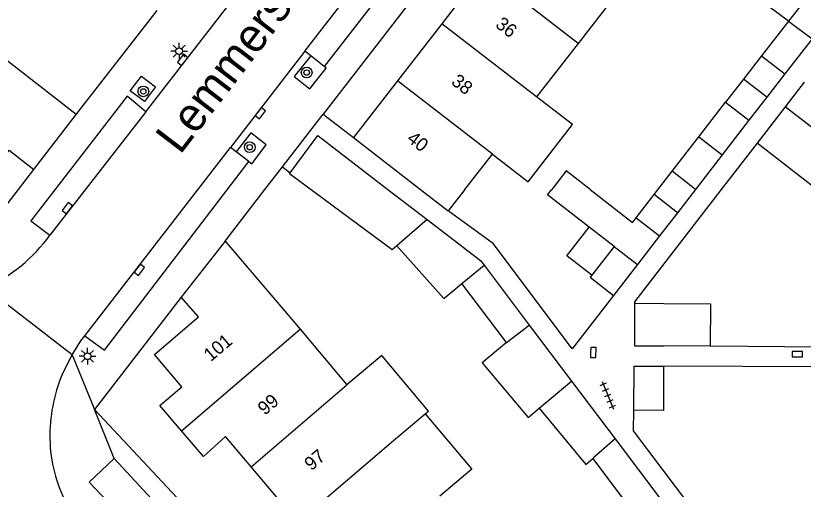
# Model space of a CAD drawing. Extents: x 128000 to 131008, y 398996 to 402500.
# Drawn here: x 128227.5 to 128286.1, y 399977.7 to 400013 of the extents above; entities that cross this region are included whole.
import ezdxf

# ---------------------------------------------------------------- set-up
doc = ezdxf.new("R2010")
doc.units = 0
for name, color, linetype in [('gg-afsc-erfafscheiding', 7, 'Continuous'), ('gg-afsc-muur', 7, 'Continuous'), ('gg-anno-huisnummerreeks BGT', 7, 'Continuous'), ('gg-anno-openbare ruimte label', 7, 'Continuous'), ('gg-bbg-bijgebouw', 7, 'Continuous'), ('gg-bbg-gedigitaliseerde bebouwing', 7, 'Continuous'), ('gg-bbg-gedigitaliseerde bijgebouw', 7, 'Continuous'), ('gg-bbg-hoofdgebouw', 7, 'Continuous'), ('gg-bbg-luifel en loopbrug', 7, 'Continuous'), ('gg-bbg-tussenscheiding', 7, 'Continuous'), ('gg-knt-verharding', 7, 'Continuous'), ('gg-knt-verharding nz', 7, 'Continuous'), ('gt-grn-weggrens', 7, 'Continuous'), ('gt-symb-boom', 7, 'Continuous'), ('gt-symb-kolk', 7, 'Continuous'), ('gt-symb-lichtmast', 7, 'Continuous'), ('gt-symb-tegel verharding', 7, 'Continuous')]:
    doc.layers.add(name, color=color, linetype=linetype)

# ---------------------------------------------------------------- blocks, each defined once
blk = doc.blocks.new('gt0-TEG1')
at = {"layer": 'gt-symb-tegel verharding'}
for p, q in [((-1.125, 0), (1.125, 0)), ((-0.9, -0.25), (-0.9, 0.25)), ((-0.45, -0.25), (-0.45, 0.25)), ((0, -0.25), (0, 0.25)), ((0.45, -0.25), (0.45, 0.25)), ((0.9, -0.25), (0.9, 0.25))]:
    blk.add_line(p, q, dxfattribs=at)
blk = doc.blocks.new('gt0-KOLK')
at = {"layer": 'gt-symb-kolk'}
blk.add_lwpolyline([(0, 0), (0.375, 0), (0.375, 0.4), (-0.375, 0.4), (-0.375, 0), (0, 0)], dxfattribs=at)
blk = doc.blocks.new('gt0-BOOM')
at = {"layer": 'gt-symb-boom'}
for radius in [0.4, 0.2]:
    blk.add_circle((0, 0), radius, dxfattribs=at)
blk = doc.blocks.new('gt0-LMAST')
at = {"layer": 'gt-symb-lichtmast'}
for p, q in [((-0.005, 0.246), (-0.005, 0.621)), ((-0.182, 0.173), (-0.447, 0.438)), ((0.172, 0.173), (0.437, 0.438)), ((-0.255, -0.004), (-0.63, -0.004)), ((-0.182, -0.181), (-0.447, -0.446)), ((-0.005, -0.254), (-0.005, -0.629)), ((0.437, -0.446), (0.172, -0.181)), ((0.245, -0.004), (0.62, -0.004))]:
    blk.add_line(p, q, dxfattribs=at)
blk.add_circle((-0.005, -0.004), 0.25, dxfattribs=at)

msp = doc.modelspace()

# ---------------------------------------------------------------- linework, layer by layer
at = {"layer": 'gg-afsc-erfafscheiding'}
for p, q in [((128286.188, 400008.004), (128284.767, 400006.163)), ((128282.677, 400003.454), (128280.011, 400000)), ((128299.267, 399988.146), (128279.19, 399988.322)), ((128299.285, 399986.727), (128275.725, 399986.828))]:
    msp.add_line(p, q, dxfattribs=at)
for points in [[(128280.011, 400000), (128273.553, 399991.643), (128273.552, 399991.533)], [(128271.996, 399992.117), (128268.913, 399988.13), (128263.046, 399995.947), (128259.689, 399998.405)], [(128282.095, 399970.596), (128273.492, 399982.014), (128273.503, 399983.557)]]:
    msp.add_lwpolyline(points, dxfattribs=at)
at = {"layer": 'gg-afsc-muur'}
for p, q in [((128231.986, 400005.58), (128238, 400013.343)), ((128246.028, 400000), (128247.338, 400001.693)), ((128247.338, 400001.693), (128247.923, 400001.24)), ((128243.062, 399996.166), (128246.028, 400000))]:
    msp.add_line(p, q, dxfattribs=at)
at = {"layer": 'gg-bbg-bijgebouw'}
for p, q in [((128247.864, 400001.16), (128247.923, 400001.24)), ((128258.111, 399997.762), (128262.092, 399994.72))]:
    msp.add_line(p, q, dxfattribs=at)
msp.add_lwpolyline([(128247.923, 400001.24), (128249.98, 400004.03), (128255.182, 400000), (128258.111, 399997.762)], dxfattribs=at)
at = {"layer": 'gg-bbg-gedigitaliseerde bebouwing'}
for p, q in [((128231.986, 400005.58), (128225.695, 400010.482)), ((128243.062, 399996.166), (128248.671, 399989.589)), ((128248.671, 399989.589), (128252.136, 399985.447))]:
    msp.add_line(p, q, dxfattribs=at)
for points in [[(128262.974, 400002.647), (128265.639, 400000.584), (128268.929, 400004.835), (128266.264, 400006.898)], [(128257.979, 399983.294), (128258.209, 399983.487), (128254.744, 399987.629), (128252.136, 399985.447)], [(128257.979, 399983.294), (128261.444, 399979.152), (128259.067, 399977.163)]]:
    msp.add_lwpolyline(points, dxfattribs=at)
at = {"layer": 'gg-bbg-gedigitaliseerde bijgebouw'}
for p, q in [((128285.01, 400012.537), (128283.022, 400009.966)), ((128286.781, 400011.24), (128284.756, 400008.623)), ((128283.022, 400009.966), (128284.756, 400008.623)), ((128278.354, 400003.931), (128280.342, 400006.502)), ((128280.342, 400006.502), (128282.078, 400005.159)), ((128282.078, 400005.159), (128280.09, 400002.589)), ((128276.366, 400001.36), (128278.354, 400003.931)), ((128280.09, 400002.589), (128278.1, 400000)), ((128278.1, 400000), (128276.366, 400001.36)), ((128270.254, 400000), (128273.416, 399997.552)), ((128273.416, 399997.552), (128273.682, 399997.896)), ((128273.682, 399997.896), (128275.421, 399996.551)), ((128272.036, 399995.768), (128270.182, 399997.203)), ((128275.421, 399996.551), (128273.776, 399994.423)), ((128272.036, 399995.768), (128270.371, 399993.614)), ((128262.092, 399994.72), (128262.357, 399994.368)), ((128262.357, 399994.368), (128265.716, 399989.904)), ((128273.776, 399994.423), (128271.996, 399992.117)), ((128264.017, 399988.598), (128260.7, 399993.001)), ((128273.552, 399991.533), (128275.743, 399991.518)), ((128265.716, 399989.904), (128268.867, 399985.717)), ((128264.017, 399988.598), (128262.221, 399987.095)), ((128279.19, 399988.322), (128275.721, 399988.346)), ((128268.867, 399985.717), (128272.105, 399981.414)), ((128272.105, 399981.414), (128275.58, 399976.796))]:
    msp.add_line(p, q, dxfattribs=at)
for points in [[(128288.773, 400013.816), (128286.998, 400015.108), (128285.01, 400012.537)], [(128255.855, 399995.807), (128255.519, 399995.516), (128247.864, 400001.16)], [(128270.254, 400000), (128268.466, 400001.384), (128267.395, 400000)], [(128270.182, 399997.203), (128267.086, 399999.601), (128267.395, 400000)], [(128255.855, 399995.807), (128259.356, 399991.892), (128260.7, 399993.001)], [(128270.371, 399993.614), (128270.256, 399993.464), (128271.996, 399992.117)], [(128273.552, 399991.533), (128273.552, 399988.365), (128275.721, 399988.346)], [(128275.743, 399991.518), (128279.211, 399991.494), (128279.19, 399988.322)], [(128262.221, 399987.095), (128265.637, 399983.014), (128266.46, 399983.702)], [(128275.725, 399986.828), (128275.702, 399983.542), (128273.503, 399983.557)], [(128273.503, 399983.557), (128273.525, 399986.828), (128275.725, 399986.828)], [(128266.46, 399983.702), (128269.942, 399979.518), (128270.44, 399979.955)], [(128270.44, 399979.955), (128272.135, 399977.704), (128273.817, 399975.469)]]:
    msp.add_lwpolyline(points, dxfattribs=at)
at = {"layer": 'gg-bbg-hoofdgebouw'}
for p, q in [((128262.296, 400016.348), (128259.204, 400012.358)), ((128272.683, 400015.191), (128269.354, 400010.89)), ((128259.204, 400012.358), (128255.911, 400008.109)), ((128269.354, 400010.89), (128266.264, 400006.898)), ((128255.911, 400008.109), (128252.63, 400003.875)), ((128228.818, 400001.49), (128231.986, 400005.58)), ((128252.63, 400003.875), (128257.631, 400000)), ((128260.924, 400000), (128262.974, 400002.647)), ((128257.631, 400000), (128259.689, 399998.405)), ((128260.924, 400000), (128259.689, 399998.405)), ((128243.062, 399996.166), (128239.81, 399991.992))]:
    msp.add_line(p, q, dxfattribs=at)
for points in [[(128218.553, 400001.288), (128220.19, 400000), (128220.527, 399999.736), (128220.733, 400000), (128221.847, 400001.416), (128224.311, 399999.506), (128226.986, 400002.933), (128228.818, 400001.49)], [(128239.824, 399982.022), (128238.21, 399983.91), (128239.84, 399985.29), (128237.8, 399987.7), (128241.088, 399990.522), (128239.81, 399991.992)], [(128245.009, 399979.328), (128243.1, 399981.6), (128241.45, 399980.12), (128239.824, 399982.022)], [(128246.861, 399973.829), (128245.23, 399975.73), (128246.89, 399977.09), (128245.009, 399979.328)]]:
    msp.add_lwpolyline(points, dxfattribs=at)
at = {"layer": 'gg-bbg-luifel en loopbrug'}
for p, q in [((128283.022, 400009.966), (128281.682, 400008.234)), ((128281.682, 400008.234), (128280.342, 400006.502)), ((128283.417, 400006.891), (128281.682, 400008.234)), ((128284.756, 400008.623), (128283.417, 400006.891)), ((128283.417, 400006.891), (128282.078, 400005.159)), ((128284.767, 400006.163), (128282.677, 400003.454)), ((128291.835, 400000.709), (128284.767, 400006.163)), ((128275.024, 399999.628), (128276.366, 400001.36)), ((128278.1, 400000), (128276.761, 399998.276)), ((128273.682, 399997.896), (128275.024, 399999.628)), ((128276.761, 399998.276), (128275.024, 399999.628)), ((128276.761, 399998.276), (128275.421, 399996.551))]:
    msp.add_line(p, q, dxfattribs=at)
for points in [[(128285.01, 400012.537), (128283.488, 400013.68), (128286.832, 400018.004), (128288.338, 400016.841)], [(128291.835, 400000.709), (128290.535, 399999.026), (128287.931, 400001.036), (128287.14, 400000.011), (128282.677, 400003.454)], [(128270.371, 399993.614), (128268.514, 399995.061), (128270.182, 399997.203)]]:
    msp.add_lwpolyline(points, dxfattribs=at)
at = {"layer": 'gg-bbg-tussenscheiding'}
for p, q in [((128269.354, 400010.89), (128262.296, 400016.348)), ((128266.264, 400006.898), (128259.204, 400012.358)), ((128285.01, 400012.537), (128286.781, 400011.24)), ((128262.974, 400002.647), (128255.911, 400008.109)), ((128278.354, 400003.931), (128280.09, 400002.589)), ((128258.111, 399997.762), (128255.855, 399995.807)), ((128272.036, 399995.768), (128273.776, 399994.423)), ((128260.7, 399993.001), (128262.357, 399994.368)), ((128264.017, 399988.598), (128265.716, 399989.904)), ((128239.824, 399982.022), (128248.671, 399989.589)), ((128245.009, 399979.328), (128252.136, 399985.447)), ((128266.46, 399983.702), (128268.867, 399985.717))]:
    msp.add_line(p, q, dxfattribs=at)
for points in [[(128246.861, 399973.829), (128255.601, 399981.305), (128257.979, 399983.294)], [(128272.105, 399981.414), (128270.536, 399980.039), (128270.44, 399979.955)]]:
    msp.add_lwpolyline(points, dxfattribs=at)
at = {"layer": 'gg-knt-verharding'}
for p, q in [((128258.187, 400019.126), (128250.443, 400009.163)), ((128237.162, 400005.779), (128243.593, 400014.089)), ((128249.002, 400010.32), (128243.475, 400003.122)), ((128249.444, 400009.965), (128249.002, 400010.32)), ((128250.443, 400009.163), (128249.444, 400009.965)), ((128247.338, 400001.693), (128250.365, 400005.609)), ((128250.365, 400005.609), (128252.63, 400003.875)), ((128243.884, 400002.813), (128243.475, 400003.122)), ((128244.843, 400002.088), (128243.884, 400002.813)), ((128231.672, 399987.686), (128225.216, 399992.659)), ((128239.81, 399991.992), (128233.356, 399983.61)), ((128230.928, 399986.209), (128231.672, 399987.686)), ((128233.356, 399983.61), (128243.728, 399972.506)), ((128239.12, 399975.309), (128234.798, 399979.964))]:
    msp.add_line(p, q, dxfattribs=at)
for points in [[(128289.172, 400051.346), (128287.005, 400053.01), (128250.365, 400005.609)], [(128249.444, 400009.965), (128248.208, 400008.425), (128249.367, 400007.5), (128250.586, 400009.051), (128250.443, 400009.163)], [(128235.99, 400007.364), (128236.834, 400008.453), (128237.894, 400007.666), (128237.073, 400006.56), (128235.99, 400007.364)], [(128237.162, 400005.779), (128235.773, 400006.949), (128228.606, 399997.678), (128230.028, 399996.596)], [(128244.843, 400002.088), (128245.067, 400001.919), (128246.131, 400003.324), (128244.99, 400004.222), (128243.884, 400002.813)], [(128232.623, 399989.088), (128234.096, 399988.03), (128244.843, 400002.088)], [(128223.788, 399994.956), (128227.695, 400000), (128228.818, 400001.49)], [(128231.672, 399987.686), (128232.339, 399988.72), (128232.623, 399989.088)], [(128234.798, 399979.964), (128232.955, 399978.187), (128237.28, 399973.594), (128239.12, 399975.309)]]:
    msp.add_lwpolyline(points, dxfattribs=at)
for centre, radius, start, end in [((128219.996, 400003.948), 12.438, 294.81485, 323.76266), ((128242.023, 399981.635), 12.001, 157.59665, 180.99336), ((128240.422, 399981.538), 10.399, 180.61197, 208.40101)]:
    msp.add_arc(centre, radius, start, end, dxfattribs=at)
at = {"layer": 'gg-knt-verharding nz'}
for p, q in [((128249.002, 400010.32), (128256.818, 400020.374)), ((128237.162, 400005.779), (128230.028, 399996.596)), ((128232.623, 399989.088), (128243.475, 400003.122))]:
    msp.add_line(p, q, dxfattribs=at)
at = {"layer": 'gt-grn-weggrens'}
for p in [(128231.672, 399987.686), (128234.798, 399979.964)]:
    msp.add_line(p, (128233.356, 399983.61), dxfattribs=at)

# ---------------------------------------------------------------- block references
at = {"layer": 'gt-symb-boom'}
for p in [(128249.142, 400008.719), (128236.979, 400007.315), (128244.904, 400003.154)]:
    msp.add_blockref('gt0-BOOM', p, dxfattribs=at)
at = {"layer": 'gt-symb-kolk'}
for p, rotation in [((128240.062, 400009.54), 52.35108357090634), ((128245.537, 400005.807), -127.6489164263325), ((128231.481, 399998.487), 52.19034788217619), ((128236.53, 399994.141), -127.80965211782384), ((128270.286, 399987.861), -91.54661029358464)]:
    msp.add_blockref('gt0-KOLK', p, dxfattribs=dict(at, rotation=rotation))
msp.add_blockref('gt0-KOLK', (128285.678, 399987.53), dxfattribs=at)
at = {"layer": 'gt-symb-lichtmast'}
for p in [(128239.648, 400010.317), (128232.834, 399987.58)]:
    msp.add_blockref('gt0-LMAST', p, dxfattribs=at)
at = {"layer": 'gt-symb-tegel verharding', "rotation": -67.66661156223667}
msp.add_blockref('gt0-TEG1', (128271.571, 399984.667), dxfattribs=at)

# ---------------------------------------------------------------- texts
at = {"layer": 'gg-anno-huisnummerreeks BGT'}
for s, rotation, p in [('36', 322.2, (128263.13, 400012.164)), ('38', 322.2, (128259.832, 400007.908)), ('40', 322.2, (128256.533, 400003.65)), ('101', 40.3, (128241.997, 399987.129)), ('99', 39.9, (128246.019, 399983.136)), ('97', 39.9, (128249.49, 399979.005))]:
    msp.add_text(s, height=1, rotation=rotation, dxfattribs=at).set_placement(p)
at = {"layer": 'gg-anno-openbare ruimte label'}
msp.add_text('Lemmerstraat', height=2.5, rotation=52.6, dxfattribs=at).set_placement((128239.72, 400002.533))

doc.saveas('drawing.dxf')
